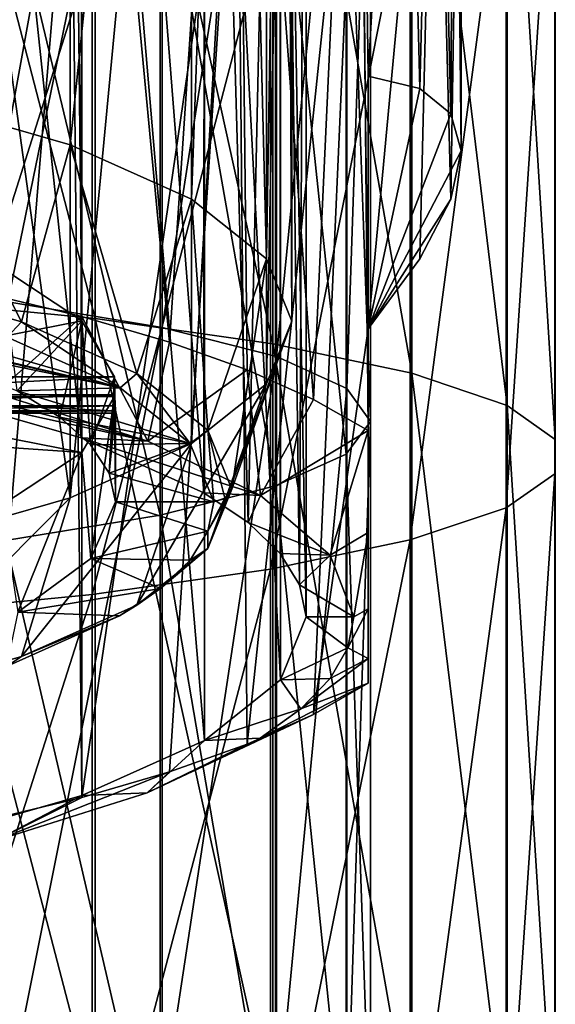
# Model space of a CAD drawing. Header units: millimetres. Extents: x -198 to 325, y 0 to 239.
# Tile 403 of 468: x 159.32 to 164.94, y 92.89 to 103.22. Entities that reach past the tile are written whole.
import ezdxf

# ---------------------------------------------------------------- set-up
doc = ezdxf.new("R2010")
doc.units = ezdxf.units.MM
doc.header["$LTSCALE"] = 65.185185
for name, color, linetype in [('658', 7, 'CONTINUOUS'), ('661', 7, 'CONTINUOUS'), ('713', 7, 'CONTINUOUS'), ('714', 7, 'CONTINUOUS'), ('715', 7, 'CONTINUOUS'), ('716', 7, 'CONTINUOUS'), ('725', 7, 'CONTINUOUS'), ('726', 7, 'CONTINUOUS'), ('727', 7, 'CONTINUOUS'), ('742', 7, 'CONTINUOUS'), ('743', 7, 'CONTINUOUS'), ('744', 7, 'CONTINUOUS'), ('745', 7, 'CONTINUOUS'), ('747', 7, 'CONTINUOUS'), ('748', 7, 'CONTINUOUS'), ('823', 7, 'CONTINUOUS'), ('824', 7, 'CONTINUOUS'), ('825', 7, 'CONTINUOUS'), ('826', 7, 'CONTINUOUS'), ('834', 7, 'CONTINUOUS'), ('836', 7, 'CONTINUOUS'), ('837', 7, 'CONTINUOUS'), ('838', 7, 'CONTINUOUS'), ('839', 7, 'CONTINUOUS'), ('840', 7, 'CONTINUOUS')]:
    doc.layers.add(name, color=color, linetype=linetype)

msp = doc.modelspace()

# ---------------------------------------------------------------- linework, layer by layer
at = {"layer": '658', "color": 7, "linetype": 'CONTINUOUS', "true_color": 0xe0f2ff}
for points in [[(159.198, 100.262, -8.06), (160.815, 108.148, -4.724), (159.198, 108.549, -6.655), (159.198, 100.262, -8.06)], [(160.815, 99.994, -6.105), (160.815, 108.148, -4.724), (159.198, 100.262, -8.06), (160.815, 99.994, -6.105)], [(160.815, 99.994, -6.105), (162.015, 107.689, -2.52), (160.815, 108.148, -4.724), (160.815, 99.994, -6.105)], [(162.015, 99.687, -3.875), (162.015, 107.689, -2.52), (160.815, 99.994, -6.105), (162.015, 99.687, -3.875)], [(162.015, 99.687, -3.875), (162.753, 107.192, -0.129), (162.015, 107.689, -2.52), (162.015, 99.687, -3.875)], [(162.753, 99.354, -1.456), (162.753, 107.192, -0.129), (162.015, 99.687, -3.875), (162.753, 99.354, -1.456)], [(162.753, 99.354, -1.456), (163, 106.675, 2.357), (162.753, 107.192, -0.129), (162.753, 99.354, -1.456)], [(163, 99.008, 1.059), (162.746, 106.159, 4.842), (163, 106.675, 2.357), (163, 99.008, 1.059)], [(163, 99.008, 1.059), (163, 106.675, 2.357), (162.753, 99.354, -1.456), (163, 99.008, 1.059)], [(162.746, 98.663, 3.574), (162.002, 105.662, 7.231), (162.746, 106.159, 4.842), (162.746, 98.663, 3.574)], [(162.746, 98.663, 3.574), (162.746, 106.159, 4.842), (163, 99.008, 1.059), (162.746, 98.663, 3.574)], [(162.002, 98.33, 5.991), (160.795, 105.205, 9.431), (162.002, 105.662, 7.231), (162.002, 98.33, 5.991)], [(162.002, 98.33, 5.991), (162.002, 105.662, 7.231), (162.746, 98.663, 3.574), (162.002, 98.33, 5.991)], [(160.795, 98.024, 8.218), (159.173, 104.804, 11.359), (160.795, 105.205, 9.431), (160.795, 98.024, 8.218)], [(160.795, 98.024, 8.218), (160.795, 105.205, 9.431), (162.002, 98.33, 5.991), (160.795, 98.024, 8.218)], [(159.173, 97.756, 10.168), (159.173, 104.804, 11.359), (160.795, 98.024, 8.218), (159.173, 97.756, 10.168)], [(159.198, 91.9, -8.905), (160.815, 99.994, -6.105), (159.198, 100.262, -8.06), (159.198, 91.9, -8.905)], [(160.815, 91.765, -6.936), (160.815, 99.994, -6.105), (159.198, 91.9, -8.905), (160.815, 91.765, -6.936)], [(160.815, 91.765, -6.936), (162.015, 99.687, -3.875), (160.815, 99.994, -6.105), (160.815, 91.765, -6.936)], [(162.015, 91.612, -4.691), (162.015, 99.687, -3.875), (160.815, 91.765, -6.936), (162.015, 91.612, -4.691)], [(162.015, 91.612, -4.691), (162.753, 99.354, -1.456), (162.015, 99.687, -3.875), (162.015, 91.612, -4.691)], [(162.753, 91.445, -2.255), (162.753, 99.354, -1.456), (162.015, 91.612, -4.691), (162.753, 91.445, -2.255)], [(162.753, 91.445, -2.255), (163, 99.008, 1.059), (162.753, 99.354, -1.456), (162.753, 91.445, -2.255)], [(163, 91.272, 0.279), (162.746, 98.663, 3.574), (163, 99.008, 1.059), (163, 91.272, 0.279)], [(163, 91.272, 0.279), (163, 99.008, 1.059), (162.753, 91.445, -2.255), (163, 91.272, 0.279)], [(162.746, 91.098, 2.811), (162.002, 98.33, 5.991), (162.746, 98.663, 3.574), (162.746, 91.098, 2.811)], [(162.746, 91.098, 2.811), (162.746, 98.663, 3.574), (163, 91.272, 0.279), (162.746, 91.098, 2.811)], [(162.002, 90.932, 5.245), (160.795, 98.024, 8.218), (162.002, 98.33, 5.991), (162.002, 90.932, 5.245)], [(162.002, 90.932, 5.245), (162.002, 98.33, 5.991), (162.746, 91.098, 2.811), (162.002, 90.932, 5.245)], [(160.795, 90.778, 7.487), (159.173, 97.756, 10.168), (160.795, 98.024, 8.218), (160.795, 90.778, 7.487)], [(160.795, 90.778, 7.487), (160.795, 98.024, 8.218), (162.002, 90.932, 5.245), (160.795, 90.778, 7.487)], [(159.173, 90.644, 9.451), (159.173, 97.756, 10.168), (160.795, 90.778, 7.487), (159.173, 90.644, 9.451)]]:
    msp.add_3dface(points, dxfattribs=at)
at = {"layer": '661', "color": 7, "linetype": 'CONTINUOUS', "true_color": 0xe0f2ff}
for points in [[(160.112, 108.292, -8.638), (160.112, 100.087, -9.992), (157.901, 108.618, -10.276), (160.112, 108.292, -8.638)], [(157.901, 108.618, -10.276), (160.112, 100.087, -9.992), (157.901, 100.305, -11.649), (157.901, 108.618, -10.276)], [(161.977, 107.892, -6.628), (161.977, 99.82, -7.961), (160.112, 108.292, -8.638), (161.977, 107.892, -6.628)], [(160.112, 108.292, -8.638), (161.977, 99.82, -7.961), (160.112, 100.087, -9.992), (160.112, 108.292, -8.638)], [(163.434, 107.432, -4.317), (163.434, 99.512, -5.624), (161.977, 107.892, -6.628), (163.434, 107.432, -4.317)], [(161.977, 107.892, -6.628), (163.434, 99.512, -5.624), (161.977, 99.82, -7.961), (161.977, 107.892, -6.628)], [(164.432, 106.928, -1.781), (164.432, 99.175, -3.062), (163.434, 107.432, -4.317), (164.432, 106.928, -1.781)], [(163.434, 107.432, -4.317), (164.432, 99.175, -3.062), (163.434, 99.512, -5.624), (163.434, 107.432, -4.317)], [(164.938, 106.397, 0.89), (164.938, 98.819, -0.361), (164.432, 106.928, -1.781), (164.938, 106.397, 0.89)], [(164.432, 106.928, -1.781), (164.938, 98.819, -0.361), (164.432, 99.175, -3.062), (164.432, 106.928, -1.781)], [(164.934, 105.856, 3.608), (164.934, 98.458, 2.386), (164.938, 106.397, 0.89), (164.934, 105.856, 3.608)], [(164.938, 106.397, 0.89), (164.934, 98.458, 2.386), (164.938, 98.819, -0.361), (164.938, 106.397, 0.89)], [(164.421, 105.325, 6.279), (164.421, 98.102, 5.086), (164.934, 105.856, 3.608), (164.421, 105.325, 6.279)], [(164.934, 105.856, 3.608), (164.421, 98.102, 5.086), (164.934, 98.458, 2.386), (164.934, 105.856, 3.608)], [(163.415, 104.821, 8.811), (163.415, 97.765, 7.646), (164.421, 105.325, 6.279), (163.415, 104.821, 8.811)], [(164.421, 105.325, 6.279), (163.415, 97.765, 7.646), (164.421, 98.102, 5.086), (164.421, 105.325, 6.279)], [(161.952, 104.362, 11.119), (161.952, 97.458, 9.979), (163.415, 104.821, 8.811), (161.952, 104.362, 11.119)], [(163.415, 104.821, 8.811), (161.952, 97.458, 9.979), (163.415, 97.765, 7.646), (163.415, 104.821, 8.811)], [(160.081, 103.964, 13.123), (160.081, 97.191, 12.005), (161.952, 104.362, 11.119), (160.081, 103.964, 13.123)], [(161.952, 104.362, 11.119), (160.081, 97.191, 12.005), (161.952, 97.458, 9.979), (161.952, 104.362, 11.119)], [(157.866, 103.639, 14.756), (157.866, 96.974, 13.655), (160.081, 103.964, 13.123), (157.866, 103.639, 14.756)], [(160.081, 103.964, 13.123), (157.866, 96.974, 13.655), (160.081, 97.191, 12.005), (160.081, 103.964, 13.123)], [(160.112, 100.087, -9.992), (160.112, 91.811, -10.807), (157.901, 100.305, -11.649), (160.112, 100.087, -9.992)], [(157.901, 100.305, -11.649), (160.112, 91.811, -10.807), (157.901, 91.921, -12.475), (157.901, 100.305, -11.649)], [(161.977, 99.82, -7.961), (161.977, 91.677, -8.763), (160.112, 100.087, -9.992), (161.977, 99.82, -7.961)], [(160.112, 100.087, -9.992), (161.977, 91.677, -8.763), (160.112, 91.811, -10.807), (160.112, 100.087, -9.992)], [(163.434, 99.512, -5.624), (163.434, 91.523, -6.411), (161.977, 99.82, -7.961), (163.434, 99.512, -5.624)], [(161.977, 99.82, -7.961), (163.434, 91.523, -6.411), (161.977, 91.677, -8.763), (161.977, 99.82, -7.961)], [(164.432, 99.175, -3.062), (164.432, 91.354, -3.832), (163.434, 99.512, -5.624), (164.432, 99.175, -3.062)], [(163.434, 99.512, -5.624), (164.432, 91.354, -3.832), (163.434, 91.523, -6.411), (163.434, 99.512, -5.624)], [(164.938, 98.819, -0.361), (164.938, 91.176, -1.113), (164.432, 99.175, -3.062), (164.938, 98.819, -0.361)], [(164.432, 99.175, -3.062), (164.938, 91.176, -1.113), (164.432, 91.354, -3.832), (164.432, 99.175, -3.062)], [(164.934, 98.458, 2.386), (164.934, 90.995, 1.651), (164.938, 98.819, -0.361), (164.934, 98.458, 2.386)], [(164.938, 98.819, -0.361), (164.934, 90.995, 1.651), (164.938, 91.176, -1.113), (164.938, 98.819, -0.361)], [(164.421, 98.102, 5.086), (164.421, 90.817, 4.368), (164.934, 98.458, 2.386), (164.421, 98.102, 5.086)], [(164.934, 98.458, 2.386), (164.421, 90.817, 4.368), (164.934, 90.995, 1.651), (164.934, 98.458, 2.386)], [(163.415, 97.765, 7.646), (163.415, 90.648, 6.945), (164.421, 98.102, 5.086), (163.415, 97.765, 7.646)], [(164.421, 98.102, 5.086), (163.415, 90.648, 6.945), (164.421, 90.817, 4.368), (164.421, 98.102, 5.086)], [(161.952, 97.458, 9.979), (161.952, 90.494, 9.293), (163.415, 97.765, 7.646), (161.952, 97.458, 9.979)], [(163.415, 97.765, 7.646), (161.952, 90.494, 9.293), (163.415, 90.648, 6.945), (163.415, 97.765, 7.646)], [(160.081, 97.191, 12.005), (160.081, 90.36, 11.332), (161.952, 97.458, 9.979), (160.081, 97.191, 12.005)], [(161.952, 97.458, 9.979), (160.081, 90.36, 11.332), (161.952, 90.494, 9.293), (161.952, 97.458, 9.979)], [(157.866, 96.974, 13.655), (157.866, 90.251, 12.993), (160.081, 97.191, 12.005), (157.866, 96.974, 13.655)], [(160.081, 97.191, 12.005), (157.866, 90.251, 12.993), (160.081, 90.36, 11.332), (160.081, 97.191, 12.005)]]:
    msp.add_3dface(points, dxfattribs=at)
at = {"layer": '713', "color": 2, "linetype": 'CONTINUOUS'}
for points in [[(159.842, 114.75, 235.138), (158.139, 115.239, 236.962), (158.147, 102.4, 240.395), (159.842, 114.75, 235.138)], [(159.85, 101.911, 238.568), (159.842, 114.75, 235.138), (158.147, 102.4, 240.395), (159.85, 101.911, 238.568)], [(161.116, 114.181, 233.013), (159.842, 114.75, 235.138), (159.85, 101.911, 238.568), (161.116, 114.181, 233.013)], [(161.122, 101.34, 236.439), (161.116, 114.181, 233.013), (159.85, 101.911, 238.568), (161.122, 101.34, 236.439)], [(161.575, 113.872, 231.86), (161.116, 114.181, 233.013), (161.122, 101.34, 236.439), (161.575, 113.872, 231.86)], [(161.909, 100.713, 234.1), (161.575, 113.872, 231.86), (161.122, 101.34, 236.439), (161.909, 100.713, 234.1)], [(161.907, 113.552, 230.667), (161.575, 113.872, 231.86), (161.909, 100.713, 234.1), (161.907, 113.552, 230.667)], [(162.108, 113.226, 229.449), (161.907, 113.552, 230.667), (161.909, 100.713, 234.1), (162.108, 113.226, 229.449)], [(162.175, 100.058, 231.655), (162.108, 113.226, 229.449), (161.909, 100.713, 234.1), (162.175, 100.058, 231.655)], [(162.175, 112.895, 228.216), (162.108, 113.226, 229.449), (162.175, 100.058, 231.655), (162.175, 112.895, 228.216)]]:
    msp.add_3dface(points, dxfattribs=at)
at = {"layer": '714', "color": 2, "linetype": 'CONTINUOUS'}
for points in [[(159.341, 100.052, 238.683), (158.147, 102.4, 240.395), (157.726, 100.516, 240.416), (159.341, 100.052, 238.683)], [(159.85, 101.911, 238.568), (158.147, 102.4, 240.395), (159.341, 100.052, 238.683), (159.85, 101.911, 238.568)], [(160.548, 99.511, 236.664), (159.85, 101.911, 238.568), (159.341, 100.052, 238.683), (160.548, 99.511, 236.664)], [(161.122, 101.34, 236.439), (159.85, 101.911, 238.568), (160.548, 99.511, 236.664), (161.122, 101.34, 236.439)], [(161.294, 98.916, 234.447), (161.122, 101.34, 236.439), (160.548, 99.511, 236.664), (161.294, 98.916, 234.447)], [(161.909, 100.713, 234.1), (161.122, 101.34, 236.439), (161.294, 98.916, 234.447), (161.909, 100.713, 234.1)], [(161.546, 98.295, 232.128), (161.909, 100.713, 234.1), (161.294, 98.916, 234.447), (161.546, 98.295, 232.128)], [(162.175, 100.058, 231.655), (161.909, 100.713, 234.1), (161.546, 98.295, 232.128), (162.175, 100.058, 231.655)]]:
    msp.add_3dface(points, dxfattribs=at)
at = {"layer": '715', "color": 2, "linetype": 'CONTINUOUS'}
for points in [[(159.341, 100.052, 238.683), (157.726, 100.516, 240.416), (159.19, 99.892, 238.608), (159.341, 100.052, 238.683)], [(160.374, 99.361, 236.627), (159.341, 100.052, 238.683), (159.19, 99.892, 238.608), (160.374, 99.361, 236.627)], [(160.548, 99.511, 236.664), (159.341, 100.052, 238.683), (160.374, 99.361, 236.627), (160.548, 99.511, 236.664)], [(161.109, 98.776, 234.444), (160.548, 99.511, 236.664), (160.374, 99.361, 236.627), (161.109, 98.776, 234.444)], [(161.294, 98.916, 234.447), (160.548, 99.511, 236.664), (161.109, 98.776, 234.444), (161.294, 98.916, 234.447)], [(161.357, 98.165, 232.163), (161.294, 98.916, 234.447), (161.109, 98.776, 234.444), (161.357, 98.165, 232.163)], [(161.546, 98.295, 232.128), (161.294, 98.916, 234.447), (161.473, 98.201, 232.153), (161.546, 98.295, 232.128)], [(161.473, 98.201, 232.153), (161.294, 98.916, 234.447), (161.357, 98.165, 232.163), (161.473, 98.201, 232.153)]]:
    msp.add_3dface(points, dxfattribs=at)
at = {"layer": '716', "color": 2, "linetype": 'CONTINUOUS'}
for points in [[(159.973, 98.681, 229.258), (160.066, 97.57, 229.942), (160.317, 99.269, 231.453), (159.973, 98.681, 229.258)], [(160.066, 97.57, 229.942), (160.325, 98.165, 232.163), (160.317, 99.269, 231.453), (160.066, 97.57, 229.942)], [(160.317, 99.269, 231.453), (160.325, 98.165, 232.163), (160.32, 99.117, 231.569), (160.317, 99.269, 231.453)], [(160.32, 99.117, 231.569), (160.325, 98.165, 232.163), (160.324, 99.092, 231.759), (160.32, 99.117, 231.569)], [(160.324, 99.092, 231.759), (160.325, 98.165, 232.163), (160.325, 99.111, 231.831), (160.324, 99.092, 231.759)], [(160.325, 98.165, 232.163), (160.325, 99.131, 231.904), (160.325, 99.111, 231.831), (160.325, 98.165, 232.163)], [(159.135, 98.127, 227.191), (159.301, 97.005, 227.833), (159.973, 98.681, 229.258), (159.135, 98.127, 227.191)], [(159.301, 97.005, 227.833), (160.066, 97.57, 229.942), (159.973, 98.681, 229.258), (159.301, 97.005, 227.833)]]:
    msp.add_3dface(points, dxfattribs=at)
at = {"layer": '725', "color": 7, "linetype": 'CONTINUOUS', "true_color": 0xcad1ee}
for points in [[(162.325, 96.957, 232.486), (162.325, 112.654, 228.28), (162.056, 111.99, 225.805), (162.325, 96.957, 232.486)], [(161.259, 111.356, 223.438), (162.055, 96.294, 230.01), (162.056, 111.99, 225.805), (161.259, 111.356, 223.438)], [(162.055, 96.294, 230.01), (162.325, 96.957, 232.486), (162.056, 111.99, 225.805), (162.055, 96.294, 230.01)], [(159.971, 110.779, 221.283), (161.258, 95.659, 227.641), (161.259, 111.356, 223.438), (159.971, 110.779, 221.283)], [(161.258, 95.659, 227.641), (162.055, 96.294, 230.01), (161.259, 111.356, 223.438), (161.258, 95.659, 227.641)], [(158.247, 94.587, 223.639), (159.972, 95.083, 225.49), (159.971, 110.779, 221.283), (158.247, 94.587, 223.639)], [(158.247, 110.283, 219.433), (158.247, 94.587, 223.639), (159.971, 110.779, 221.283), (158.247, 110.283, 219.433)], [(159.972, 95.083, 225.49), (161.258, 95.659, 227.641), (159.971, 110.779, 221.283), (159.972, 95.083, 225.49)]]:
    msp.add_3dface(points, dxfattribs=at)
at = {"layer": '726', "color": 7, "linetype": 'CONTINUOUS', "true_color": 0xcad1ee}
for points in [[(159.973, 100.109, 241.74), (158.954, 100.353, 242.651), (159.069, 99.304, 241.245), (159.973, 100.109, 241.74)], [(160.665, 98.801, 239.367), (159.973, 100.109, 241.74), (159.069, 99.304, 241.245), (160.665, 98.801, 239.367)], [(160.893, 99.84, 240.736), (159.973, 100.109, 241.74), (160.665, 98.801, 239.367), (160.893, 99.84, 240.736)], [(161.705, 99.549, 239.648), (160.893, 99.84, 240.736), (160.665, 98.801, 239.367), (161.705, 99.549, 239.648)], [(161.847, 98.229, 237.23), (161.705, 99.549, 239.648), (160.665, 98.801, 239.367), (161.847, 98.229, 237.23)], [(162.401, 99.238, 238.488), (161.705, 99.549, 239.648), (161.847, 98.229, 237.23), (162.401, 99.238, 238.488)], [(162.975, 98.911, 237.267), (162.401, 99.238, 238.488), (161.847, 98.229, 237.23), (162.975, 98.911, 237.267)], [(162.578, 97.605, 234.904), (162.975, 98.911, 237.267), (161.847, 98.229, 237.23), (162.578, 97.605, 234.904)], [(162.975, 97.843, 234.898), (162.975, 98.911, 237.267), (162.578, 97.605, 234.904), (162.975, 97.843, 234.898)], [(162.825, 96.957, 232.486), (162.975, 97.843, 234.898), (162.578, 97.605, 234.904), (162.825, 96.957, 232.486)], [(162.975, 97.041, 232.464), (162.975, 97.843, 234.898), (162.825, 96.957, 232.486), (162.975, 97.041, 232.464)]]:
    msp.add_3dface(points, dxfattribs=at)
at = {"layer": '727', "color": 7, "linetype": 'CONTINUOUS', "true_color": 0xcad1ee}
for points in [[(159.856, 110.814, 238.994), (157.745, 111.262, 240.665), (158.954, 100.353, 242.651), (159.856, 110.814, 238.994)], [(159.973, 100.109, 241.74), (159.856, 110.814, 238.994), (158.954, 100.353, 242.651), (159.973, 100.109, 241.74)], [(161.592, 110.267, 236.954), (159.856, 110.814, 238.994), (160.893, 99.84, 240.736), (161.592, 110.267, 236.954)], [(160.893, 99.84, 240.736), (159.856, 110.814, 238.994), (159.973, 100.109, 241.74), (160.893, 99.84, 240.736)], [(161.705, 99.549, 239.648), (161.592, 110.267, 236.954), (160.893, 99.84, 240.736), (161.705, 99.549, 239.648)], [(162.882, 109.644, 234.629), (161.592, 110.267, 236.954), (162.401, 99.238, 238.488), (162.882, 109.644, 234.629)], [(162.401, 99.238, 238.488), (161.592, 110.267, 236.954), (161.705, 99.549, 239.648), (162.401, 99.238, 238.488)], [(162.975, 98.911, 237.267), (162.882, 109.644, 234.629), (162.401, 99.238, 238.488), (162.975, 98.911, 237.267)], [(163.346, 109.31, 233.38), (162.882, 109.644, 234.629), (162.975, 102.63, 236.271), (163.346, 109.31, 233.38)], [(162.975, 102.63, 236.271), (162.882, 109.644, 234.629), (162.975, 98.911, 237.267), (162.975, 102.63, 236.271)], [(163.516, 102.499, 234.574), (163.346, 109.31, 233.38), (162.975, 102.63, 236.271), (163.516, 102.499, 234.574)], [(163.68, 108.965, 232.093), (163.346, 109.31, 233.38), (163.516, 102.499, 234.574), (163.68, 108.965, 232.093)], [(163.842, 102.235, 232.862), (163.68, 108.965, 232.093), (163.516, 102.499, 234.574), (163.842, 102.235, 232.862)], [(163.882, 108.614, 230.783), (163.68, 108.965, 232.093), (163.842, 102.235, 232.862), (163.882, 108.614, 230.783)], [(163.95, 101.848, 231.176), (163.882, 108.614, 230.783), (163.842, 102.235, 232.862), (163.95, 101.848, 231.176)], [(163.95, 108.259, 229.458), (163.882, 108.614, 230.783), (163.95, 101.848, 231.176), (163.95, 108.259, 229.458)]]:
    msp.add_3dface(points, dxfattribs=at)
at = {"layer": '742', "color": 7, "linetype": 'CONTINUOUS', "true_color": 0xcad1ee}
for points in [[(163.682, 107.554, 226.828), (163.95, 108.259, 229.458), (163.842, 101.34, 229.522), (163.682, 107.554, 226.828)], [(163.95, 108.259, 229.458), (163.95, 101.848, 231.176), (163.842, 101.34, 229.522), (163.95, 108.259, 229.458)], [(162.887, 106.876, 224.298), (163.682, 107.554, 226.828), (162.975, 99.978, 226.372), (162.887, 106.876, 224.298)], [(162.975, 99.978, 226.372), (163.682, 107.554, 226.828), (163.516, 100.713, 227.907), (162.975, 99.978, 226.372)], [(163.516, 100.713, 227.907), (163.682, 107.554, 226.828), (163.842, 101.34, 229.522), (163.516, 100.713, 227.907)], [(161.6, 106.253, 221.974), (162.887, 106.876, 224.298), (161.705, 95.621, 224.988), (161.6, 106.253, 221.974)], [(161.705, 95.621, 224.988), (162.887, 106.876, 224.298), (162.401, 95.931, 226.148), (161.705, 95.621, 224.988)], [(162.401, 95.931, 226.148), (162.887, 106.876, 224.298), (162.975, 99.978, 226.372), (162.401, 95.931, 226.148)], [(159.864, 105.706, 219.93), (161.6, 106.253, 221.974), (159.973, 95.06, 222.896), (159.864, 105.706, 219.93)], [(159.973, 95.06, 222.896), (161.6, 106.253, 221.974), (160.893, 95.329, 223.9), (159.973, 95.06, 222.896)], [(160.893, 95.329, 223.9), (161.6, 106.253, 221.974), (161.705, 95.621, 224.988), (160.893, 95.329, 223.9)], [(157.751, 105.257, 218.255), (159.864, 105.706, 219.93), (157.846, 94.599, 221.177), (157.751, 105.257, 218.255)], [(157.846, 94.599, 221.177), (159.864, 105.706, 219.93), (158.954, 94.816, 221.985), (157.846, 94.599, 221.177)], [(158.954, 94.816, 221.985), (159.864, 105.706, 219.93), (159.973, 95.06, 222.896), (158.954, 94.816, 221.985)], [(162.975, 96.259, 227.369), (162.401, 95.931, 226.148), (162.975, 99.978, 226.372), (162.975, 96.259, 227.369)]]:
    msp.add_3dface(points, dxfattribs=at)
at = {"layer": '743', "color": 7, "linetype": 'CONTINUOUS', "true_color": 0xcad1ee}
for points in [[(162.975, 96.519, 229.955), (162.975, 97.041, 232.464), (162.763, 96.631, 231.267), (162.975, 96.519, 229.955)], [(162.975, 97.041, 232.464), (162.825, 96.957, 232.486), (162.763, 96.631, 231.267), (162.975, 97.041, 232.464)], [(162.975, 96.519, 229.955), (162.763, 96.631, 231.267), (162.577, 96.308, 230.063), (162.975, 96.519, 229.955)], [(162.975, 96.259, 227.369), (162.975, 96.519, 229.955), (162.269, 95.991, 228.88), (162.975, 96.259, 227.369)], [(162.975, 96.519, 229.955), (162.577, 96.308, 230.063), (162.269, 95.991, 228.88), (162.975, 96.519, 229.955)], [(162.401, 95.931, 226.148), (162.975, 96.259, 227.369), (161.843, 95.683, 227.732), (162.401, 95.931, 226.148)], [(162.975, 96.259, 227.369), (162.269, 95.991, 228.88), (161.843, 95.683, 227.732), (162.975, 96.259, 227.369)], [(161.705, 95.621, 224.988), (162.401, 95.931, 226.148), (160.657, 95.111, 225.594), (161.705, 95.621, 224.988)], [(162.401, 95.931, 226.148), (161.843, 95.683, 227.732), (160.657, 95.111, 225.594), (162.401, 95.931, 226.148)], [(160.893, 95.329, 223.9), (161.705, 95.621, 224.988), (160.657, 95.111, 225.594), (160.893, 95.329, 223.9)], [(159.973, 95.06, 222.896), (160.893, 95.329, 223.9), (159.061, 94.608, 223.719), (159.973, 95.06, 222.896)], [(160.893, 95.329, 223.9), (160.657, 95.111, 225.594), (159.061, 94.608, 223.719), (160.893, 95.329, 223.9)], [(158.954, 94.816, 221.985), (159.973, 95.06, 222.896), (159.061, 94.608, 223.719), (158.954, 94.816, 221.985)]]:
    msp.add_3dface(points, dxfattribs=at)
at = {"layer": '744', "color": 7, "linetype": 'CONTINUOUS', "true_color": 0xcad1ee}
for points in [[(160.665, 98.801, 239.367), (159.069, 99.304, 241.245), (157.125, 99.717, 242.786), (160.665, 98.801, 239.367)], [(160.665, 98.801, 239.367), (157.125, 99.717, 242.786), (158.239, 99.33, 241.34), (160.665, 98.801, 239.367)], [(159.964, 98.835, 239.493), (160.665, 98.801, 239.367), (158.239, 99.33, 241.34), (159.964, 98.835, 239.493)], [(161.847, 98.229, 237.23), (160.665, 98.801, 239.367), (159.964, 98.835, 239.493), (161.847, 98.229, 237.23)], [(161.253, 98.259, 237.342), (161.847, 98.229, 237.23), (159.964, 98.835, 239.493), (161.253, 98.259, 237.342)], [(161.718, 97.946, 236.175), (161.847, 98.229, 237.23), (161.253, 98.259, 237.342), (161.718, 97.946, 236.175)], [(162.578, 97.605, 234.904), (161.847, 98.229, 237.23), (161.718, 97.946, 236.175), (162.578, 97.605, 234.904)], [(162.054, 97.622, 234.968), (162.578, 97.605, 234.904), (161.718, 97.946, 236.175), (162.054, 97.622, 234.968)], [(162.257, 97.292, 233.735), (162.578, 97.605, 234.904), (162.054, 97.622, 234.968), (162.257, 97.292, 233.735)], [(162.825, 96.957, 232.486), (162.578, 97.605, 234.904), (162.257, 97.292, 233.735), (162.825, 96.957, 232.486)], [(162.325, 96.957, 232.486), (162.825, 96.957, 232.486), (162.257, 97.292, 233.735), (162.325, 96.957, 232.486)], [(162.055, 96.294, 230.01), (162.763, 96.631, 231.267), (162.325, 96.957, 232.486), (162.055, 96.294, 230.01)], [(162.763, 96.631, 231.267), (162.825, 96.957, 232.486), (162.325, 96.957, 232.486), (162.763, 96.631, 231.267)], [(162.577, 96.308, 230.063), (162.763, 96.631, 231.267), (162.055, 96.294, 230.01), (162.577, 96.308, 230.063)], [(161.258, 95.659, 227.641), (162.269, 95.991, 228.88), (162.055, 96.294, 230.01), (161.258, 95.659, 227.641)], [(162.269, 95.991, 228.88), (162.577, 96.308, 230.063), (162.055, 96.294, 230.01), (162.269, 95.991, 228.88)], [(161.843, 95.683, 227.732), (162.269, 95.991, 228.88), (161.258, 95.659, 227.641), (161.843, 95.683, 227.732)], [(160.657, 95.111, 225.594), (161.843, 95.683, 227.732), (161.258, 95.659, 227.641), (160.657, 95.111, 225.594)], [(159.972, 95.083, 225.49), (160.657, 95.111, 225.594), (161.258, 95.659, 227.641), (159.972, 95.083, 225.49)], [(158.247, 94.587, 223.639), (159.061, 94.608, 223.719), (159.972, 95.083, 225.49), (158.247, 94.587, 223.639)], [(159.061, 94.608, 223.719), (160.657, 95.111, 225.594), (159.972, 95.083, 225.49), (159.061, 94.608, 223.719)]]:
    msp.add_3dface(points, dxfattribs=at)
at = {"layer": '745', "color": 7, "linetype": 'CONTINUOUS', "true_color": 0xcad1ee}
for points in [[(159.964, 98.835, 239.493), (158.239, 99.33, 241.34), (158.247, 115.024, 237.127), (159.964, 98.835, 239.493)], [(159.971, 114.529, 235.278), (159.964, 98.835, 239.493), (158.247, 115.024, 237.127), (159.971, 114.529, 235.278)], [(161.253, 98.259, 237.342), (159.964, 98.835, 239.493), (159.971, 114.529, 235.278), (161.253, 98.259, 237.342)], [(161.259, 113.951, 233.123), (161.253, 98.259, 237.342), (159.971, 114.529, 235.278), (161.259, 113.951, 233.123)], [(161.718, 97.946, 236.175), (161.253, 98.259, 237.342), (161.259, 113.951, 233.123), (161.718, 97.946, 236.175)], [(162.056, 113.317, 230.756), (161.718, 97.946, 236.175), (161.259, 113.951, 233.123), (162.056, 113.317, 230.756)], [(162.054, 97.622, 234.968), (161.718, 97.946, 236.175), (162.056, 113.317, 230.756), (162.054, 97.622, 234.968)], [(162.257, 97.292, 233.735), (162.054, 97.622, 234.968), (162.056, 113.317, 230.756), (162.257, 97.292, 233.735)], [(162.325, 112.654, 228.28), (162.257, 97.292, 233.735), (162.056, 113.317, 230.756), (162.325, 112.654, 228.28)], [(162.325, 96.957, 232.486), (162.257, 97.292, 233.735), (162.325, 112.654, 228.28), (162.325, 96.957, 232.486)]]:
    msp.add_3dface(points, dxfattribs=at)
at = {"layer": '747', "color": 7, "linetype": 'CONTINUOUS', "true_color": 0xcad1ee}
for points in [[(163.516, 102.499, 234.574), (162.975, 102.63, 236.271), (162.975, 99.978, 226.372), (163.516, 102.499, 234.574)], [(163.842, 102.235, 232.862), (163.516, 102.499, 234.574), (162.975, 99.978, 226.372), (163.842, 102.235, 232.862)], [(163.95, 101.848, 231.176), (163.842, 102.235, 232.862), (162.975, 99.978, 226.372), (163.95, 101.848, 231.176)], [(163.95, 101.848, 231.176), (162.975, 99.978, 226.372), (163.842, 101.34, 229.522), (163.95, 101.848, 231.176)], [(162.975, 99.978, 226.372), (163.516, 100.713, 227.907), (163.842, 101.34, 229.522), (162.975, 99.978, 226.372)]]:
    msp.add_3dface(points, dxfattribs=at)
at = {"layer": '748', "color": 7, "linetype": 'CONTINUOUS', "true_color": 0xcad1ee}
for points in [[(162.975, 102.63, 236.271), (162.975, 98.911, 237.267), (162.975, 97.843, 234.898), (162.975, 102.63, 236.271)], [(162.975, 99.978, 226.372), (162.975, 102.63, 236.271), (162.975, 97.041, 232.464), (162.975, 99.978, 226.372)], [(162.975, 97.041, 232.464), (162.975, 102.63, 236.271), (162.975, 97.843, 234.898), (162.975, 97.041, 232.464)], [(162.975, 96.259, 227.369), (162.975, 99.978, 226.372), (162.975, 96.519, 229.955), (162.975, 96.259, 227.369)], [(162.975, 96.519, 229.955), (162.975, 99.978, 226.372), (162.975, 97.041, 232.464), (162.975, 96.519, 229.955)]]:
    msp.add_3dface(points, dxfattribs=at)
at = {"layer": '823', "color": 2, "linetype": 'CONTINUOUS'}
for points in [[(156.761, 98.903, 230.089), (159.973, 98.681, 229.258), (156.989, 99.269, 231.453), (156.761, 98.903, 230.089)], [(159.973, 98.681, 229.258), (160.317, 99.269, 231.453), (156.989, 99.269, 231.453), (159.973, 98.681, 229.258)], [(159.135, 98.127, 227.191), (159.973, 98.681, 229.258), (156.761, 98.903, 230.089), (159.135, 98.127, 227.191)]]:
    msp.add_3dface(points, dxfattribs=at)
at = {"layer": '824', "color": 2, "linetype": 'CONTINUOUS'}
for points in [[(156.989, 99.269, 231.453), (160.32, 99.117, 231.569), (156.919, 99.117, 231.569), (156.989, 99.269, 231.453)], [(160.317, 99.269, 231.453), (160.32, 99.117, 231.569), (156.989, 99.269, 231.453), (160.317, 99.269, 231.453)], [(160.324, 99.092, 231.759), (156.748, 99.092, 231.759), (156.847, 99.086, 231.655), (160.324, 99.092, 231.759)], [(160.32, 99.117, 231.569), (160.324, 99.092, 231.759), (156.847, 99.086, 231.655), (160.32, 99.117, 231.569)], [(156.919, 99.117, 231.569), (160.32, 99.117, 231.569), (156.847, 99.086, 231.655), (156.919, 99.117, 231.569)]]:
    msp.add_3dface(points, dxfattribs=at)
at = {"layer": '825', "color": 2, "linetype": 'CONTINUOUS'}
for points in [[(160.32, 99.286, 232.2), (160.317, 99.476, 232.225), (156.923, 99.292, 232.204), (160.32, 99.286, 232.2)], [(160.317, 99.476, 232.225), (156.989, 99.476, 232.225), (156.923, 99.292, 232.204), (160.317, 99.476, 232.225)], [(160.324, 99.17, 232.049), (160.32, 99.286, 232.2), (156.748, 99.17, 232.049), (160.324, 99.17, 232.049)], [(156.748, 99.17, 232.049), (160.32, 99.286, 232.2), (156.847, 99.217, 232.141), (156.748, 99.17, 232.049)], [(156.847, 99.217, 232.141), (160.32, 99.286, 232.2), (156.923, 99.292, 232.204), (156.847, 99.217, 232.141)]]:
    msp.add_3dface(points, dxfattribs=at)
at = {"layer": '826', "color": 2, "linetype": 'CONTINUOUS'}
for points in [[(159.973, 100.064, 234.42), (159.135, 100.618, 236.487), (156.989, 99.476, 232.225), (159.973, 100.064, 234.42)], [(160.317, 99.476, 232.225), (159.973, 100.064, 234.42), (156.989, 99.476, 232.225), (160.317, 99.476, 232.225)]]:
    msp.add_3dface(points, dxfattribs=at)
at = {"layer": '834', "color": 2, "linetype": 'CONTINUOUS'}
for points in [[(160.324, 99.092, 231.759), (160.324, 99.17, 232.049), (156.748, 99.092, 231.759), (160.324, 99.092, 231.759)], [(160.324, 99.17, 232.049), (156.748, 99.17, 232.049), (156.748, 99.092, 231.759), (160.324, 99.17, 232.049)], [(160.325, 99.15, 231.976), (160.324, 99.17, 232.049), (160.324, 99.092, 231.759), (160.325, 99.15, 231.976)], [(160.325, 99.131, 231.904), (160.325, 99.15, 231.976), (160.324, 99.092, 231.759), (160.325, 99.131, 231.904)], [(160.325, 99.131, 231.904), (160.324, 99.092, 231.759), (160.325, 99.111, 231.831), (160.325, 99.131, 231.904)]]:
    msp.add_3dface(points, dxfattribs=at)
at = {"layer": '836', "color": 2, "linetype": 'CONTINUOUS'}
for points in [[(159.973, 100.064, 234.42), (159.296, 99.328, 236.503), (159.135, 100.618, 236.487), (159.973, 100.064, 234.42)], [(159.742, 99.05, 235.467), (159.296, 99.328, 236.503), (159.973, 100.064, 234.42), (159.742, 99.05, 235.467)], [(160.064, 98.761, 234.389), (159.742, 99.05, 235.467), (159.973, 100.064, 234.42), (160.064, 98.761, 234.389)], [(160.317, 99.476, 232.225), (160.064, 98.761, 234.389), (159.973, 100.064, 234.42), (160.317, 99.476, 232.225)], [(160.26, 98.465, 233.284), (160.064, 98.761, 234.389), (160.317, 99.476, 232.225), (160.26, 98.465, 233.284)], [(160.32, 99.286, 232.2), (160.26, 98.465, 233.284), (160.317, 99.476, 232.225), (160.32, 99.286, 232.2)], [(160.324, 99.17, 232.049), (160.26, 98.465, 233.284), (160.32, 99.286, 232.2), (160.324, 99.17, 232.049)], [(160.325, 99.15, 231.976), (160.26, 98.465, 233.284), (160.324, 99.17, 232.049), (160.325, 99.15, 231.976)], [(160.325, 99.131, 231.904), (160.26, 98.465, 233.284), (160.325, 99.15, 231.976), (160.325, 99.131, 231.904)], [(160.325, 98.165, 232.163), (160.26, 98.465, 233.284), (160.325, 99.131, 231.904), (160.325, 98.165, 232.163)]]:
    msp.add_3dface(points, dxfattribs=at)
at = {"layer": '837', "color": 2, "linetype": 'CONTINUOUS'}
for points in [[(160.374, 99.361, 236.627), (155.679, 100.71, 241.663), (153.513, 100.96, 242.595), (160.374, 99.361, 236.627)], [(160.374, 99.361, 236.627), (153.513, 100.96, 242.595), (156.428, 100.256, 239.967), (160.374, 99.361, 236.627)], [(160.374, 99.361, 236.627), (159.19, 99.892, 238.608), (155.679, 100.71, 241.663), (160.374, 99.361, 236.627)], [(158.064, 99.834, 238.391), (160.374, 99.361, 236.627), (156.428, 100.256, 239.967), (158.064, 99.834, 238.391)], [(159.296, 99.328, 236.503), (160.374, 99.361, 236.627), (158.064, 99.834, 238.391), (159.296, 99.328, 236.503)], [(161.109, 98.776, 234.444), (160.374, 99.361, 236.627), (159.296, 99.328, 236.503), (161.109, 98.776, 234.444)], [(159.742, 99.05, 235.467), (161.109, 98.776, 234.444), (159.296, 99.328, 236.503), (159.742, 99.05, 235.467)], [(160.064, 98.761, 234.389), (161.109, 98.776, 234.444), (159.742, 99.05, 235.467), (160.064, 98.761, 234.389)], [(160.26, 98.465, 233.284), (161.109, 98.776, 234.444), (160.064, 98.761, 234.389), (160.26, 98.465, 233.284)], [(161.357, 98.165, 232.163), (161.109, 98.776, 234.444), (160.26, 98.465, 233.284), (161.357, 98.165, 232.163)], [(160.325, 98.165, 232.163), (161.357, 98.165, 232.163), (160.26, 98.465, 233.284), (160.325, 98.165, 232.163)], [(160.066, 97.57, 229.942), (161.295, 97.856, 231.011), (160.325, 98.165, 232.163), (160.066, 97.57, 229.942)], [(161.295, 97.856, 231.011), (161.357, 98.165, 232.163), (160.325, 98.165, 232.163), (161.295, 97.856, 231.011)], [(161.108, 97.552, 229.876), (161.295, 97.856, 231.011), (160.066, 97.57, 229.942), (161.108, 97.552, 229.876)], [(159.301, 97.005, 227.833), (160.798, 97.254, 228.763), (160.066, 97.57, 229.942), (159.301, 97.005, 227.833)], [(160.798, 97.254, 228.763), (161.108, 97.552, 229.876), (160.066, 97.57, 229.942), (160.798, 97.254, 228.763)], [(160.369, 96.966, 227.688), (160.798, 97.254, 228.763), (159.301, 97.005, 227.833), (160.369, 96.966, 227.688)], [(159.182, 96.435, 225.706), (160.369, 96.966, 227.688), (159.301, 97.005, 227.833), (159.182, 96.435, 225.706)]]:
    msp.add_3dface(points, dxfattribs=at)
at = {"layer": '838', "color": 2, "linetype": 'CONTINUOUS'}
for points in [[(161.294, 97.674, 229.809), (161.546, 98.295, 232.128), (161.295, 97.856, 231.011), (161.294, 97.674, 229.809)], [(161.546, 98.295, 232.128), (161.473, 98.201, 232.153), (161.295, 97.856, 231.011), (161.546, 98.295, 232.128)], [(161.473, 98.201, 232.153), (161.357, 98.165, 232.163), (161.295, 97.856, 231.011), (161.473, 98.201, 232.153)], [(161.108, 97.552, 229.876), (161.294, 97.674, 229.809), (161.295, 97.856, 231.011), (161.108, 97.552, 229.876)], [(160.548, 97.08, 227.591), (161.294, 97.674, 229.809), (160.798, 97.254, 228.763), (160.548, 97.08, 227.591)], [(160.798, 97.254, 228.763), (161.294, 97.674, 229.809), (161.108, 97.552, 229.876), (160.798, 97.254, 228.763)], [(160.369, 96.966, 227.688), (160.548, 97.08, 227.591), (160.798, 97.254, 228.763), (160.369, 96.966, 227.688)], [(159.341, 96.539, 225.572), (160.548, 97.08, 227.591), (160.369, 96.966, 227.688), (159.341, 96.539, 225.572)], [(159.182, 96.435, 225.706), (159.341, 96.539, 225.572), (160.369, 96.966, 227.688), (159.182, 96.435, 225.706)], [(157.726, 96.074, 223.839), (159.341, 96.539, 225.572), (159.182, 96.435, 225.706), (157.726, 96.074, 223.839)]]:
    msp.add_3dface(points, dxfattribs=at)
at = {"layer": '839', "color": 2, "linetype": 'CONTINUOUS'}
for points in [[(161.909, 99.403, 229.21), (162.175, 100.058, 231.655), (161.294, 97.674, 229.809), (161.909, 99.403, 229.21)], [(161.294, 97.674, 229.809), (162.175, 100.058, 231.655), (161.546, 98.295, 232.128), (161.294, 97.674, 229.809)], [(161.122, 98.777, 226.872), (161.909, 99.403, 229.21), (160.548, 97.08, 227.591), (161.122, 98.777, 226.872)], [(160.548, 97.08, 227.591), (161.909, 99.403, 229.21), (161.294, 97.674, 229.809), (160.548, 97.08, 227.591)], [(159.85, 98.206, 224.743), (161.122, 98.777, 226.872), (159.341, 96.539, 225.572), (159.85, 98.206, 224.743)], [(159.341, 96.539, 225.572), (161.122, 98.777, 226.872), (160.548, 97.08, 227.591), (159.341, 96.539, 225.572)], [(158.147, 97.717, 222.916), (159.85, 98.206, 224.743), (157.726, 96.074, 223.839), (158.147, 97.717, 222.916)], [(157.726, 96.074, 223.839), (159.85, 98.206, 224.743), (159.341, 96.539, 225.572), (157.726, 96.074, 223.839)]]:
    msp.add_3dface(points, dxfattribs=at)
at = {"layer": '840', "color": 2, "linetype": 'CONTINUOUS'}
for points in [[(161.909, 112.24, 225.77), (162.175, 112.895, 228.216), (161.909, 99.403, 229.21), (161.909, 112.24, 225.77)], [(162.175, 112.895, 228.216), (162.175, 100.058, 231.655), (161.909, 99.403, 229.21), (162.175, 112.895, 228.216)], [(161.121, 111.612, 223.429), (161.909, 112.24, 225.77), (161.122, 98.777, 226.872), (161.121, 111.612, 223.429)], [(161.122, 98.777, 226.872), (161.909, 112.24, 225.77), (161.909, 99.403, 229.21), (161.122, 98.777, 226.872)], [(159.85, 111.043, 221.304), (161.121, 111.612, 223.429), (159.85, 98.206, 224.743), (159.85, 111.043, 221.304)], [(159.85, 98.206, 224.743), (161.121, 111.612, 223.429), (161.122, 98.777, 226.872), (159.85, 98.206, 224.743)], [(158.146, 110.553, 219.476), (159.85, 111.043, 221.304), (159.85, 98.206, 224.743), (158.146, 110.553, 219.476)], [(158.147, 97.717, 222.916), (158.146, 110.553, 219.476), (159.85, 98.206, 224.743), (158.147, 97.717, 222.916)]]:
    msp.add_3dface(points, dxfattribs=at)

doc.saveas('drawing.dxf')
